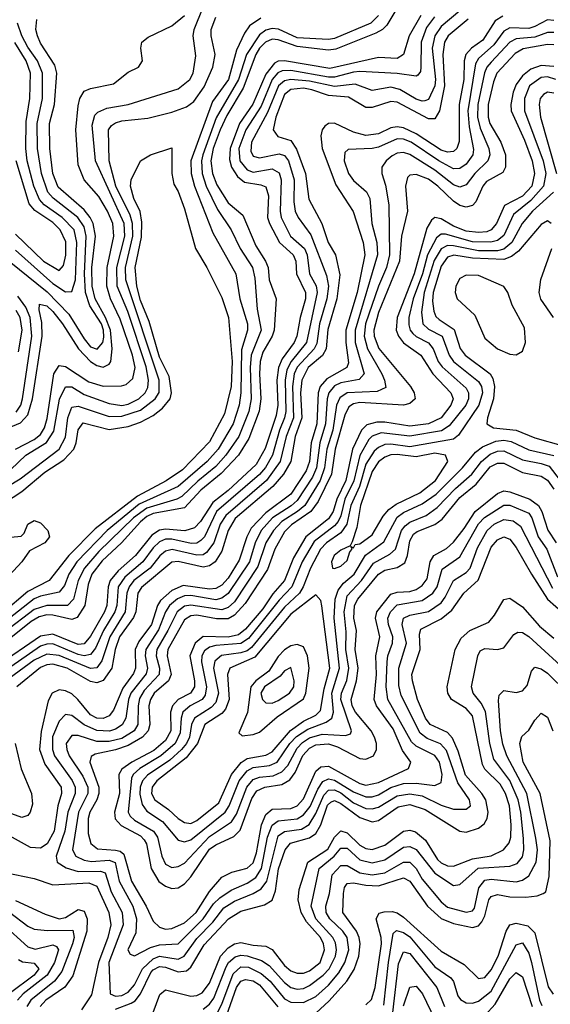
# Model space of a CAD drawing. Header units: inches. Extents: x 501365 to 657855, y 482276 to 547543.
# Tile 664 of 957: x 593704 to 595399, y 522336 to 525481. Entities that reach past the tile are written whole.
import ezdxf

# ---------------------------------------------------------------- set-up
doc = ezdxf.new("R2010")
doc.units = ezdxf.units.IN
doc.header["$MEASUREMENT"] = 0
doc.layers.add('A5592', color=7, linetype='Continuous')

msp = doc.modelspace()

# ---------------------------------------------------------------- linework, layer by layer
at = {"layer": 'A5592', "color": 5}
for points, elevation in [([(594930, 525553.6), (594876.4, 525463.6), (594863.2, 525450), (594841.8, 525438.2), (594713.3, 525386.7), (594690, 525383.8), (594590, 525395.8), (594530, 525416.9), (594510, 525418.6), (594488.9, 525410), (594470, 525390.6), (594458.3, 525370), (594417.8, 525262.2), (594365.2, 525174.8), (594344.1, 525130), (594322.1, 525070), (594314.7, 525030), (594319.2, 524990), (594334, 524954), (594370, 524896.3), (594416.9, 524856.9), (594458.6, 524758.6), (594489.5, 524709.5), (594497.9, 524690), (594501, 524650), (594522.8, 524590), (594516.5, 524490), (594510.2, 524470), (594480.9, 524419.1), (594472.5, 524390), (594469.4, 524350), (594473.8, 524270), (594468.6, 524231.4), (594436.3, 524143.7), (594403.2, 524090), (594347.8, 524032.2), (594281.9, 523978.1), (594230, 523922.1), (594130, 523904.1), (594110, 523894.6), (594090, 523877.1), (594029.4, 523810.6), (593967.5, 523752.5), (593934.1, 523710), (593922.4, 523677.6), (593911.4, 523610), (593887.7, 523572.3), (593870, 523565.1), (593810, 523579.2), (593790, 523580), (593766.2, 523573.8), (593740.6, 523559.4), (593670, 523503.1)], 2280), ([(594985.2, 525494.8), (594947.7, 525430), (594929.8, 525370.2), (594910, 525357.6), (594850, 525360), (594694.5, 525325.5), (594550, 525350.1), (594530, 525348.8), (594517.5, 525342.5), (594490, 525307.7), (594448.9, 525211.1), (594405.9, 525150), (594376.2, 525070), (594374.3, 525034.3), (594380.5, 525010), (594400, 524980), (594422.2, 524962.2), (594474.2, 524954.2), (594490, 524947.4), (594498.6, 524918.6), (594495.4, 524850), (594501.7, 524830), (594533.9, 524770), (594577.7, 524730), (594585.8, 524710), (594587.7, 524670), (594616.4, 524610), (594616.8, 524590), (594599.4, 524530), (594589.3, 524470), (594580.6, 524450), (594542.3, 524397.7), (594530.3, 524370), (594525.7, 524330), (594528, 524250), (594523.2, 524216.8), (594488.5, 524111.5), (594459, 524061), (594370, 523977.7), (594321, 523939), (594281.3, 523878.6), (594261.8, 523858.2), (594230.9, 523849.1), (594170, 523853.9), (594150, 523850.6), (594125.6, 523834.4), (594074.2, 523770), (594018.6, 523721.4), (593993, 523690), (593985.9, 523670), (593981.8, 523610), (593974.2, 523590), (593930, 523511.8), (593910, 523487.8), (593890, 523485.7), (593810, 523518.4), (593770, 523512.8), (593630, 523417)], 2320), ([(594850, 525495), (594825.5, 525470), (594710, 525421.5), (594690, 525417.9), (594590, 525423.7), (594530.8, 525450.8), (594510, 525453.5), (594490, 525447.7), (594470, 525433.3), (594428, 525370), (594402.7, 525290), (594331.9, 525168.1), (594289.1, 525050), (594284.3, 525030), (594286.4, 524990), (594299, 524950), (594335.4, 524875.4), (594379, 524810), (594408.6, 524750), (594447.5, 524690), (594455.3, 524655.3), (594462.8, 524557.2), (594475.2, 524490), (594442.8, 524410), (594439.9, 524370), (594443.4, 524270), (594435.8, 524230), (594403.6, 524150), (594362.4, 524090), (594330, 524054.2), (594272.5, 524007.5), (594221.6, 523958.4), (594206.1, 523950), (594110, 523921.5), (594067.1, 523890), (593957, 523783), (593910.4, 523730), (593890.4, 523690), (593875.3, 523630), (593856.2, 523610), (593790, 523610.6), (593750, 523597.8), (593655.3, 523524.7)], 2260), ([(595110.3, 525509.7), (595050, 525459.7), (595030, 525430), (595021.9, 525390), (595031.9, 525290), (595029.8, 525270.2), (595010, 525226.7), (594997.8, 525222.2), (594990, 525220.6), (594970, 525227.8), (594918.4, 525258.4), (594890, 525265.6), (594830, 525255.1), (594775.3, 525275.3), (594710, 525268.1), (594630, 525284.8), (594570, 525290.4), (594550, 525286.3), (594530.4, 525269.6), (594495, 525185), (594444.5, 525090), (594441.8, 525061.8), (594450, 525045.4), (594470, 525039.8), (594533.1, 525053.1), (594550, 525047.7), (594562.1, 525030), (594581, 524970), (594579.8, 524899.8), (594584.3, 524870), (594593.3, 524850), (594634.1, 524794.1), (594683.8, 524663.8), (594690.7, 524630), (594685.4, 524590), (594661.9, 524510), (594653.1, 524446.9), (594644.7, 524430), (594590, 524371.1), (594580.7, 524350), (594575.5, 524310), (594578.2, 524210), (594555.3, 524150), (594536.2, 524070), (594492.3, 524010), (594362, 523898), (594344.7, 523870), (594323.9, 523810), (594300.9, 523779.1), (594290, 523772.2), (594270, 523770.7), (594191.1, 523788.9), (594170, 523784.1), (594151.6, 523768.4), (594121, 523730), (594068.6, 523690), (594053, 523670), (594045.7, 523650), (594041, 523590), (593991.9, 523510), (593966.3, 523433.7), (593950, 523410.9), (593930, 523408.5), (593830, 523450.6), (593790, 523454.7), (593750, 523435.9), (593670, 523377)], 2360), ([(593675.4, 524044.6), (593723.3, 524090), (593789.5, 524130.5), (593813, 524167), (593830.8, 524269.2), (593850, 524308.6), (593870, 524308.8), (593910, 524284.5), (593990, 524255.3), (594029.5, 524249.5), (594050, 524253.6), (594084.2, 524270), (594104.3, 524290), (594113.2, 524306.8), (594115.7, 524330), (594107.7, 524372.3), (594049.2, 524549.2), (594015.4, 524630), (594014.3, 524690), (594039.1, 524790), (594037.6, 524830), (593945.8, 525030), (593935.6, 525144.4), (593943.7, 525176.3), (593953.7, 525186.3), (593981.6, 525198.4), (594050, 525210.1), (594210, 525260.8), (594246.9, 525290), (594257.8, 525310), (594266.1, 525366.1), (594258.1, 525430), (594261, 525450), (594290, 525520.9)], 2260), ([(593690.2, 524110), (593750, 524140.9), (593770, 524156.7), (593782.7, 524177.3), (593792, 524208), (593813.1, 524350), (593830, 524376.9), (593850, 524373.4), (593924.1, 524324.1), (593970, 524310.7), (594028.6, 524311.4), (594044.2, 524315.8), (594064.9, 524335.1), (594072.6, 524370), (594064.4, 524410), (594024.9, 524524.9), (593993.6, 524590), (593982.1, 524630), (593982.8, 524690), (594004.1, 524790), (594000.9, 524830), (593984, 524870), (593956.7, 524916.7), (593909.4, 524970), (593890, 525017.7), (593882.8, 525130), (593890, 525206.5), (593895.7, 525230), (593910, 525252.8), (593930, 525261.9), (594003.4, 525276.6), (594050, 525313.3), (594083.8, 525330), (594096.2, 525350), (594090.6, 525390), (594093.8, 525410), (594114.4, 525425.6), (594190, 525461.3), (594230, 525495.1)], 2280), ([(593517.8, 523902.2), (593705.3, 524014.7), (593829.6, 524110), (593850, 524148.1), (593857.6, 524210), (593870, 524243.7), (593890, 524247), (593990, 524214.2), (594030, 524214.5), (594090, 524233.9), (594137, 524270), (594149.1, 524290.9), (594149.2, 524330), (594042.4, 524650), (594041.9, 524690), (594065.1, 524790), (594063.9, 524830), (594056.9, 524856.9), (594011.3, 524950), (593989.1, 525030), (593987.4, 525130), (593996.7, 525143.3), (594010, 525151.7), (594030, 525157.8), (594113, 525167), (594190, 525185.4), (594236.7, 525203.3), (594259.7, 525220.3), (594293.2, 525266.8), (594320.3, 525330), (594328, 525370), (594315.2, 525430), (594315.4, 525450), (594330, 525489.1)], 2240), ([(595247.2, 525492.8), (595222.9, 525477.1), (595183.7, 525416.3), (595146.9, 525390), (595129, 525370), (595124.1, 525350), (595123.1, 525290), (595107.4, 525210), (595107.9, 525092.1), (595100.1, 525070), (595090, 525060.3), (595070, 525058.1), (595050, 525064.6), (594970, 525116.6), (594930, 525135.7), (594910, 525138.7), (594890, 525135.4), (594850, 525116.4), (594810, 525111.4), (594770, 525121.9), (594710, 525150.5), (594690, 525149.9), (594679, 525141), (594670.4, 525129.6), (594665.9, 525110), (594670.3, 525070), (594713.7, 524953.7), (594769.1, 524869.1), (594801.1, 524770), (594806.6, 524730), (594782.2, 524610), (594746.1, 524490), (594745.4, 524450), (594754.3, 524385.7), (594749.4, 524370), (594685.3, 524334.7), (594663.2, 524310), (594657.4, 524290), (594653.1, 524190), (594634.6, 524130), (594629.1, 524070), (594619.3, 524040.7), (594570, 523966.3), (594490, 523906.3), (594443.2, 523856.8), (594429.1, 523830), (594405.3, 523754.7), (594370, 523697.6), (594350, 523675.7), (594330, 523664.4), (594310, 523662.2), (594226.1, 523673.9), (594190, 523658), (594153.8, 523626.2), (594143.8, 523610), (594124.8, 523550), (594084.4, 523495.6), (594072.9, 523470), (594074, 523410), (594066.8, 523393.2), (594033.4, 523346.6), (594003.8, 523276.3), (593990, 523257.8), (593970, 523249), (593950, 523250.8), (593930, 523261.3), (593889.1, 523310), (593870, 523328.3), (593850, 523338), (593830, 523341), (593807.1, 523330), (593794.4, 523305.6), (593772.3, 523207.7), (593767.1, 523150), (593783.7, 523103.7), (593836, 523030), (593836.9, 523010), (593825.6, 522970), (593814.1, 522890), (593791.4, 522848.6), (593770, 522835.4), (593737.8, 522837.8), (593610, 522907.2)], 2420), ([(595029.5, 525490.5), (595003.7, 525456.3), (594986.8, 525410), (594985.4, 525330), (594983.9, 525316.1), (594975.9, 525304.1), (594970, 525300.7), (594910, 525309.5), (594790, 525315.3), (594770, 525314), (594710, 525297.2), (594690, 525297.5), (594570, 525319.3), (594542.1, 525317.9), (594528, 525312), (594510, 525290.5), (594474.8, 525205.2), (594426.1, 525130), (594403.7, 525070), (594407.5, 525030), (594430, 525002.1), (594450, 524994.5), (594510, 525004.8), (594532.5, 524992.5), (594539.4, 524970), (594535.9, 524870), (594538.9, 524850), (594568.7, 524790), (594613.2, 524750), (594621.7, 524730), (594629.2, 524670), (594651.2, 524631.2), (594654.5, 524610), (594619.8, 524450), (594570.9, 524390), (594557.1, 524362.9), (594551.4, 524330), (594554, 524230), (594549.9, 524210.1), (594533.3, 524170), (594511.6, 524090), (594489, 524051), (594470, 524029), (594332.7, 523910), (594293.7, 523830), (594282.2, 523817.8), (594270, 523809.5), (594251.7, 523808.3), (594190, 523822.2), (594170, 523821.8), (594150, 523813.9), (594130, 523794.6), (594096.9, 523750), (594039.1, 523700.9), (594018.5, 523670), (594013.6, 523610), (594007.9, 523590), (593971.3, 523530), (593945.6, 523474.4), (593930, 523454.1), (593910, 523449.3), (593890, 523453.5), (593810, 523487.4), (593790, 523487.2), (593770, 523480.8), (593639.5, 523390)], 2340), ([(594473.9, 525486.1), (594437.9, 525462.1), (594421.5, 525438.5), (594396.2, 525383.8), (594370.7, 525290), (594319.8, 525220.2), (594250.4, 525030), (594251.6, 524990), (594262, 524950), (594320.8, 524800.8), (594394.2, 524670), (594406.6, 524590), (594431.9, 524510), (594431.7, 524490), (594412.7, 524427.3), (594410.4, 524290), (594405.3, 524250), (594386.2, 524190), (594337.7, 524110), (594302.3, 524070), (594210, 523990), (594085.8, 523934.2), (593983.4, 523850), (593886.7, 523750), (593861.1, 523710), (593846.4, 523673.6), (593830, 523652.6), (593770, 523639.9), (593750, 523631.4), (593650, 523552.9)], 2240), ([(593650, 524170), (593706.7, 524193.3), (593730, 524218.8), (593744.7, 524270), (593775.2, 524470), (593774.3, 524514.3), (593765.4, 524554.6), (593767.2, 524572.8), (593790, 524567.5), (593810, 524549.7), (593840.9, 524510), (593892, 524430), (593930, 524389.2), (593950, 524376.6), (593970, 524371.4), (593990, 524381.5), (593995.3, 524390), (593999.5, 524430), (593993.5, 524490), (593977.5, 524530), (593945.3, 524590), (593935.2, 524630), (593933.8, 524690), (593945.4, 524790), (593938.3, 524830), (593929.1, 524850), (593910, 524874), (593826.9, 524946.9), (593809.2, 524990), (593800.4, 525070), (593798.6, 525150), (593815.1, 525210), (593821.9, 525310), (593816.3, 525336.4), (593770, 525406), (593760.3, 525430), (593755, 525450), (593758.4, 525481.6)], 2320), ([(593670, 524709.8), (593791.9, 524611.9), (593860.9, 524540.9), (593910, 524461.6), (593930, 524436.9), (593951.4, 524428.6), (593969, 524450), (593972.6, 524467.4), (593971.7, 524490), (593964.7, 524510), (593927.7, 524567.7), (593913.9, 524610), (593910.3, 524670), (593916.2, 524790), (593910, 524819.7), (593889.6, 524849.6), (593810.8, 524910.8), (593793.6, 524930), (593773.5, 524990), (593760.6, 525070), (593759.8, 525150), (593776.5, 525230), (593776.7, 525310), (593761, 525350), (593730, 525393.4), (593710.5, 525430), (593696.4, 525470)], 2340), ([(595137, 525483), (595072.5, 525430), (595060.7, 525410), (595056.1, 525370), (595060.8, 525270), (595044.7, 525190), (595030, 525164.2), (595010, 525164.2), (594910, 525217.8), (594890, 525219.5), (594830, 525200.6), (594810, 525201), (594753.7, 525233.6), (594690, 525238.9), (594637.5, 525257.5), (594610, 525262.3), (594570, 525258.2), (594550, 525242.7), (594522.1, 525170), (594513.9, 525130), (594528.2, 525108.2), (594570, 525094.9), (594587.6, 525067.6), (594616.6, 524990), (594627.6, 524907.6), (594668.6, 524830), (594689, 524770), (594713.1, 524730), (594726.9, 524666.9), (594717.3, 524590), (594688.5, 524491.5), (594682.6, 524430), (594671.6, 524408.4), (594625.3, 524370), (594604.8, 524330), (594601.3, 524290), (594604.7, 524210), (594583.9, 524150), (594569.7, 524069.7), (594546.5, 524030), (594512.7, 523990), (594392.2, 523887.8), (594370, 523850), (594350, 523783.8), (594328.2, 523750), (594310, 523736.8), (594290, 523732.3), (594210, 523751.1), (594190, 523749), (594092.5, 523667.5), (594081.6, 523650), (594074.3, 523590), (594067.8, 523572.2), (594022.9, 523510), (594008.6, 523470), (593997.7, 523410), (593970, 523370.5), (593950, 523363.6), (593930, 523367.6), (593854.9, 523410), (593810, 523423.3), (593790, 523421), (593770, 523412.5), (593694.9, 523350)], 2380), ([(595410, 525479), (595390, 525480.8), (595350, 525459.1), (595330, 525453.2), (595270, 525455.1), (595250, 525444.5), (595218.6, 525401.4), (595170, 525357.7), (595160.1, 525339.9), (595135.6, 525190), (595139.6, 525139.6), (595153.6, 525066.4), (595151.6, 525050), (595130, 525019.6), (595110, 525006.3), (595090, 525005.3), (595042.7, 525030), (594954.9, 525090), (594930, 525100), (594910, 525100.8), (594850, 525074.5), (594830, 525070.2), (594752.9, 525067.1), (594742.9, 525057.1), (594740.9, 525030), (594754.4, 524990), (594770, 524967.4), (594811.2, 524931.2), (594822.1, 524910), (594828.3, 524830), (594844.8, 524770), (594846.8, 524730), (594775.1, 524490), (594775.8, 524450), (594804.2, 524350), (594788.3, 524331.6), (594730, 524321), (594710, 524311.8), (594691.1, 524290), (594685.8, 524270), (594680.6, 524190), (594662.1, 524130), (594651.5, 524050), (594639.5, 524020.5), (594590, 523945.6), (594571.4, 523928.6), (594511.6, 523890), (594475.7, 523850), (594455.6, 523810), (594437.5, 523750), (594370, 523648.3), (594350, 523633.3), (594330, 523628.2), (594250, 523642.2), (594230, 523641.2), (594207.9, 523632), (594182.1, 523610), (594169.4, 523590), (594147.1, 523532.9), (594107.1, 523470), (594104.8, 523450), (594112.3, 523410), (594107.6, 523392.4), (594059, 523330), (594051.1, 523310), (594042.7, 523250), (594031.4, 523228.6), (594010, 523214.8), (593991, 523209), (593950, 523210.5), (593909.6, 523229.6), (593870, 523258.8), (593850, 523262.2), (593830, 523240.9), (593808.9, 523191.1), (593808.6, 523150), (593815.2, 523130), (593871.5, 523051.5), (593881.3, 523030), (593881.1, 523010), (593857.4, 522950), (593848.3, 522890), (593820.4, 522810), (593823.8, 522790), (593852.4, 522772.4), (593890, 522760.3), (593961.6, 522761.6), (593976.4, 522756.4), (593996, 522696), (594031.5, 522630), (594034.3, 522590), (593988.8, 522470), (593992.4, 522370), (594010, 522362.4), (594030, 522364.7), (594050, 522375.4), (594070, 522398.3), (594096, 522450), (594130, 522481.8), (594150, 522490), (594210, 522480.5), (594229.3, 522490.7), (594270, 522546.3), (594320.9, 522599.1), (594355.4, 522644.6), (594390, 522666.2), (594449.4, 522690), (594474.8, 522705.2), (594493.5, 522730), (594530, 522874.5), (594550, 522887.9), (594603.9, 522896.1), (594628.9, 522911.1), (594650, 522945.8), (594675.8, 523004.1), (594690, 523020.3), (594710, 523021.4), (594730, 523011.9), (594770, 522980.4), (594810, 522962), (594830, 522960.6), (594850, 522966.3), (594910, 523002.4), (594950, 523008.4), (594990, 523001.9), (595050, 522972.4), (595090, 522960.1), (595130, 522960.1), (595144.2, 522970), (595141.3, 522990), (595104, 523044), (595067.6, 523147.6), (595048.1, 523168.1), (595005.1, 523185.1), (594982.7, 523202.7), (594922.9, 523322.9), (594915, 523355), (594914.8, 523410), (594939.6, 523490), (594925.4, 523550), (594930, 523570.1), (594950, 523579.4), (595010, 523590.9), (595050, 523618.9), (595063.6, 523636.4), (595089.5, 523690.5), (595130, 523715.2), (595143.4, 523730), (595166.1, 523793.9), (595197.6, 523850), (595219.4, 523870), (595250, 523884.8), (595280.2, 523880.2), (595303.5, 523863.5), (595405.9, 523665.9)], 2440), ([(595410, 525440.6), (595390, 525440.6), (595350, 525425.2), (595290, 525420.4), (595270, 525409.1), (595210, 525345.7), (595196.6, 525330), (595188.5, 525311.5), (595167.7, 525210), (595166.8, 525170), (595174.7, 525134.7), (595202.5, 525070), (595205.5, 525050), (595199.5, 525030), (595158, 524990), (595130, 524953.5), (595110, 524945.9), (595090, 524953.8), (595030, 525001), (594950, 525051.1), (594930, 525057.1), (594910, 525054.7), (594893.9, 525046.1), (594874.3, 525030), (594860.6, 525010), (594860.8, 524990), (594872.6, 524952.6), (594883.5, 524890), (594885.4, 524730), (594875.8, 524690), (594849.7, 524630.3), (594808.3, 524510), (594804, 524470), (594814.4, 524430), (594860.2, 524350), (594869.7, 524330), (594873.6, 524306.4), (594846.1, 524293.9), (594750.2, 524289.8), (594726.3, 524273.7), (594716, 524250), (594703.7, 524170), (594684.9, 524110), (594677.9, 524050), (594663.8, 524010), (594614.7, 523930), (594591.8, 523910), (594541.7, 523878.3), (594514.5, 523850), (594490, 523809.9), (594464.6, 523735.3), (594390, 523622), (594370, 523603.7), (594350, 523596.2), (594250, 523611.8), (594230, 523607.9), (594206.3, 523590), (594177.5, 523530), (594141.9, 523470), (594139.3, 523450), (594150, 523410), (594148.8, 523390), (594101.4, 523338.6), (594087, 523313), (594081.8, 523290), (594081, 523230), (594069.5, 523210), (594030, 523185.2), (593990, 523175.6), (593950, 523176.1), (593890, 523194.7), (593870, 523195.1), (593852.7, 523170), (593853.9, 523150), (593862.2, 523130), (593905.4, 523065.4), (593921.4, 523030), (593921.4, 523010), (593892, 522950), (593872.1, 522830), (593883.5, 522810), (593910, 522796.7), (593932.8, 522792.8), (593990, 522797.2), (594008.9, 522788.9), (594021.7, 522730), (594065.2, 522650), (594076.4, 522610), (594075, 522565), (594049.7, 522510), (594056.4, 522496.4), (594070, 522491), (594122.1, 522517.9), (594150, 522526.9), (594210, 522529.5), (594290.2, 522610), (594323, 522657), (594343.2, 522676.8), (594379.2, 522700.8), (594430, 522723.8), (594458.2, 522741.8), (594476.2, 522770), (594495.6, 522870), (594510, 522908.8), (594530, 522922.1), (594590, 522928.7), (594610, 522941.2), (594631.3, 522968.7), (594655.9, 523024.1), (594671.7, 523048.3), (594690, 523056.3), (594710, 523052.5), (594770, 523015.5), (594810, 522999.1), (594830, 522999.3), (594850, 523006), (594890, 523029.1), (594930, 523042.1), (594970, 523043.3), (595030, 523035.4), (595050, 523045.3), (595053.9, 523070), (595044.7, 523110), (595030, 523130.7), (594970, 523161), (594955.1, 523175.1), (594880.1, 523310), (594874.7, 523350), (594877.5, 523430), (594880.1, 523450), (594894.7, 523490), (594895.4, 523510), (594881.8, 523550), (594880.4, 523570), (594888.4, 523590), (594910, 523612.2), (594990, 523625.8), (595024.1, 523650), (595037.1, 523670), (595053.9, 523726.1), (595110, 523765.5), (595170, 523871.4), (595188.6, 523891.4), (595250, 523931.2), (595270, 523931.1), (595330, 523904.9), (595340.2, 523890), (595360.1, 523830), (595387.7, 523790), (595422.1, 523702.1)], 2460), ([(593690, 524745), (593810, 524638.3), (593850, 524612.4), (593870, 524613), (593881.5, 524650), (593886.3, 524770), (593877.6, 524810), (593838.9, 524850), (593781.8, 524890), (593766.5, 524906.5), (593749.2, 524949.2), (593728.1, 525030), (593723.5, 525070), (593723.9, 525156.1), (593735.7, 525230), (593738.3, 525310), (593724.1, 525350), (593688.1, 525408.1)], 2360), ([(595410, 525401.5), (595390, 525401.8), (595312.3, 525387.7), (595286.6, 525373.4), (595227.9, 525310), (595217.1, 525282.9), (595200.7, 525210), (595200.4, 525170), (595205.7, 525150), (595241.4, 525090), (595255.5, 525050), (595255.8, 525010), (595246.9, 524993.1), (595195.1, 524964.9), (595183.1, 524950), (595160.7, 524899.3), (595150, 524887.6), (595130, 524882.6), (595110, 524888), (595090, 524901.6), (595039.7, 524950), (595010, 524971.5), (594970, 524986.7), (594950, 524984.9), (594943, 524976.9), (594936.3, 524950), (594942.9, 524870), (594923.6, 524790), (594916.8, 524710), (594850, 524545.7), (594835.3, 524490), (594836.3, 524470), (594851.1, 524431.1), (594952.1, 524310), (594964.3, 524290), (594967.2, 524270), (594950, 524255.8), (594930, 524250), (594790, 524259), (594770, 524254.7), (594755.7, 524244.3), (594742.3, 524217.7), (594711.4, 524110), (594699.4, 524030), (594657.4, 523942.6), (594634.1, 523910), (594572.4, 523867.6), (594550, 523845.4), (594518.6, 523790), (594495, 523725), (594423.7, 523616.3), (594390, 523578.9), (594370, 523567.7), (594332.7, 523567.3), (594270, 523579.8), (594250, 523577.7), (594230, 523564.2), (594177.5, 523470), (594175, 523450), (594188.1, 523390), (594178.7, 523370), (594133.6, 523330), (594121.5, 523310), (594116.4, 523290), (594119.8, 523230), (594113.9, 523210), (594095.8, 523190), (594050, 523163.1), (594010, 523148.9), (593944.9, 523135.1), (593932.3, 523127.7), (593927.8, 523110), (593956.9, 523030), (593956.7, 523010), (593950.2, 522990), (593928.2, 522950), (593922.6, 522930), (593922, 522882), (593930.5, 522850), (593952.7, 522832.7), (594010, 522828.8), (594025.1, 522825.1), (594036.4, 522816.4), (594060.9, 522730), (594108.3, 522650), (594130, 522602.5), (594150, 522582.7), (594170, 522577), (594190, 522578.4), (594230, 522596.6), (594267.2, 522630), (594310, 522696.9), (594350, 522742.7), (594382, 522758), (594430, 522771.6), (594450, 522788.1), (594460.1, 522820.1), (594476.6, 522910), (594490, 522942.8), (594510, 522960), (594570, 522961.8), (594590, 522970.6), (594610, 522992.8), (594650, 523080.7), (594665.4, 523094.7), (594690, 523097.6), (594790, 523041.3), (594810, 523036.6), (594850, 523045.4), (594945.9, 523090), (594953.9, 523110), (594926.7, 523146.7), (594896.5, 523216.5), (594844.2, 523290), (594836.6, 523310), (594843.9, 523390), (594841.9, 523450), (594854.6, 523510), (594840, 523570), (594845.2, 523590), (594890, 523646.6), (594910, 523652.6), (594950, 523655.3), (594970, 523661.1), (594990, 523673.6), (595005.1, 523694.9), (595014.8, 523750), (595026.8, 523770), (595067.6, 523792.4), (595090, 523813), (595124.3, 523855.7), (595158.8, 523910), (595230, 523968.3), (595250, 523976.5), (595270, 523973.3), (595333.4, 523950), (595360.8, 523930), (595372.1, 523910), (595390.8, 523850.8), (595417.4, 523810)], 2480), ([(595410, 525332.1), (595370, 525335.4), (595336.9, 525323.1), (595310, 525301.9), (595290, 525274.2), (595280.5, 525250), (595273.2, 525210), (595274.2, 525190), (595316.5, 525096.5), (595340.7, 525030), (595348.5, 524990), (595340, 524950), (595310, 524917.8), (595252.6, 524887.4), (595226.8, 524830), (595210.4, 524809.6), (595195.8, 524804.2), (595170, 524801.1), (595130, 524805.4), (595090, 524821.4), (595050, 524845.2), (595030, 524849.4), (595019.1, 524840.9), (595004.4, 524815.6), (594963.7, 524670), (594910.2, 524530), (594906.6, 524490), (594914.5, 524470), (594930, 524449.5), (594985.7, 524410), (595023.2, 524350), (595081.2, 524290), (595088.7, 524270), (595081.5, 524250), (595050, 524209.5), (595010, 524190.5), (594950, 524182.7), (594870, 524195.5), (594844.6, 524195.4), (594813.2, 524186.8), (594795.7, 524170), (594767.2, 524110), (594745.8, 524010), (594717, 523950), (594705.1, 523910), (594690, 523887.2), (594617.8, 523830), (594578, 523762), (594549.7, 523690), (594512.7, 523647.3), (594480.2, 523599.8), (594425.5, 523534.5), (594403.3, 523516.7), (594370, 523509), (594290, 523511.4), (594264.5, 523490), (594247.3, 523450), (594262.1, 523370), (594262, 523350), (594249.3, 523330.7), (594210.4, 523309.6), (594191.9, 523290), (594185.8, 523270), (594186.6, 523210), (594170, 523179.5), (594132.5, 523147.5), (594061.5, 523110), (594030, 523087.6), (594020.8, 523070), (594022.9, 523010), (594006.7, 522950), (594009.1, 522929.1), (594027.8, 522907.8), (594090, 522874.4), (594101.9, 522861.9), (594108.9, 522848.9), (594123.4, 522770), (594148.7, 522728.7), (594170, 522713.3), (594190, 522706.7), (594210, 522708.9), (594230, 522721.1), (594250, 522743.9), (594310, 522831.5), (594330, 522845.6), (594387.4, 522872.6), (594407.8, 522892.2), (594445.9, 522994.1), (594461.8, 523018.2), (594486.4, 523030), (594541.5, 523038.5), (594566.4, 523053.6), (594583.5, 523076.5), (594608.8, 523131.2), (594630, 523154.9), (594650, 523165.4), (594690, 523168.4), (594718.9, 523158.9), (594790, 523121.3), (594810, 523119.7), (594834, 523130), (594844.2, 523150), (594843.7, 523170), (594837.2, 523190), (594826.5, 523210), (594776.7, 523270), (594766.3, 523290), (594762.5, 523310), (594779.7, 523370), (594784.7, 523410), (594775.9, 523470), (594779.4, 523530), (594771.1, 523570), (594772.9, 523610), (594783.7, 523630), (594850, 523710.3), (594870, 523723.4), (594910, 523731.4), (594933.7, 523746.2), (594942.9, 523770), (594950, 523816.4), (594962.1, 523837.9), (594973.2, 523846.8), (595030, 523869.2), (595053.7, 523886.3), (595110, 523955.2), (595162.5, 523997.5), (595207.3, 524052.7), (595230, 524065), (595250, 524064.4), (595310, 524035.1), (595370, 524023.7), (595390, 524010.1), (595410, 523981.9)], 2520), ([(595416.6, 525290), (595390, 525298.9), (595370, 525296.3), (595332.9, 525270), (595316.9, 525230), (595316.8, 525190), (595376.7, 525030), (595384.2, 524990), (595377.5, 524950), (595336.4, 524903.6), (595281.2, 524858.8), (595250, 524791.5), (595230, 524775.9), (595209.2, 524770.8), (595150, 524772), (595064, 524796), (595050, 524796.1), (595035.2, 524784.8), (595006.5, 524730), (594990.3, 524669.7), (594961.2, 524590), (594947.4, 524530), (594946.9, 524506.9), (594951.3, 524490), (594959.5, 524479.5), (594970, 524469.1), (595010, 524449.7), (595025.2, 524430), (595040.6, 524390), (595053, 524373), (595130, 524304), (595137.9, 524290), (595138, 524270), (595129.1, 524250), (595076, 524184), (595051.4, 524168.6), (594950, 524150.6), (594858.2, 524161.8), (594830, 524151.6), (594819.3, 524140.7), (594790.3, 524089.7), (594771.3, 524008.7), (594742.8, 523950), (594730, 523896.6), (594721.1, 523878.9), (594710, 523865.1), (594645, 523815), (594606.5, 523750), (594573.6, 523670), (594532.7, 523627.3), (594434.7, 523505.3), (594410, 523489.4), (594330, 523482.1), (594310, 523477.3), (594294.4, 523465.6), (594286, 523450), (594284.2, 523430), (594301, 523350), (594296.3, 523323.7), (594286.2, 523310), (594247.9, 523290), (594225.2, 523270), (594219.4, 523250), (594216.7, 523203.3), (594200.1, 523170), (594155, 523130), (594087.1, 523090), (594065.9, 523070), (594060.9, 523059.1), (594049.8, 522950), (594057, 522937), (594070, 522924.3), (594131.6, 522890), (594144, 522870), (594157.5, 522810), (594170, 522784.6), (594190, 522773.3), (594210, 522776.9), (594230, 522787.8), (594310, 522872.4), (594380.9, 522919.1), (594396.2, 522943.8), (594429.8, 523030), (594450, 523054.5), (594470, 523061.6), (594513.5, 523066.5), (594541.2, 523078.8), (594560.7, 523099.3), (594590, 523154.3), (594607.2, 523172.8), (594630, 523187.8), (594670, 523199.5), (594745, 523195), (594760.1, 523199.9), (594763.9, 523210), (594730.1, 523310), (594732.3, 523330), (594748.9, 523371.1), (594755.2, 523410), (594745.9, 523470), (594746.3, 523526.3), (594740, 523590), (594750, 523640.8), (594796, 523690), (594834.3, 523745.7), (594885.9, 523774.1), (594903.9, 523790), (594924, 523850), (594934.9, 523865.1), (594950, 523876.4), (595002.1, 523897.9), (595037.1, 523922.9), (595095.6, 523984.4), (595147.9, 524030), (595179, 524070), (595206.9, 524093.1), (595230, 524103.3), (595250, 524104.3), (595310, 524075), (595370, 524064.3), (595395.2, 524055.2), (595430, 524009.8)], 2540), ([(595410, 525246.6), (595390, 525250.2), (595377.4, 525242.6), (595367.1, 525230), (595362.9, 525210), (595367.9, 525170), (595418.7, 524990)], 2560), ([(593630, 523922.5), (593710, 523973.9), (593784.4, 524035.6), (593844.8, 524075.2), (593876.3, 524110), (593884.2, 524130), (593890, 524171), (593906, 524194), (593990, 524172.2), (594050, 524181.5), (594090, 524195.5), (594130, 524216.9), (594159.6, 524240.4), (594184.7, 524270), (594189.2, 524290), (594181.3, 524341.3), (594150, 524403.4), (594117.6, 524517.6), (594090, 524584.3), (594078.3, 524630), (594072.4, 524690), (594093.1, 524786.9), (594094.4, 524834.4), (594088.6, 524868.6), (594068.3, 524910), (594057.9, 524950), (594060.3, 524970), (594090, 525030.6), (594121.2, 525050), (594190, 525072.4), (594189.3, 524990), (594196.3, 524956.3), (594210, 524932.2), (594230, 524877), (594265.2, 524750), (594302, 524690), (594350, 524594.3), (594370.8, 524530), (594382.9, 524390), (594379.5, 524310), (594358.1, 524221.9), (594310, 524133.2), (594223.9, 524043.9), (594171.8, 524008.2), (594080.1, 523959.9), (593944.6, 523855.4), (593861, 523770), (593798.1, 523690), (593730, 523655.1), (593650, 523586.4)], 2220), ([(593690, 524796.3), (593779.9, 524710), (593830, 524679.8), (593843.9, 524696.1), (593850.7, 524729.3), (593851.4, 524771.4), (593833, 524810), (593810, 524833.5), (593751.6, 524871.6), (593733.5, 524893.5), (593692.3, 525030)], 2380), ([(595409.1, 524930), (595341.9, 524870), (595308.7, 524830), (595276.4, 524770), (595250, 524748.6), (595230, 524742.9), (595170, 524742.7), (595090, 524759.3), (595070, 524759.6), (595050.6, 524749.4), (595027.4, 524712.6), (594995.8, 524610), (594987.5, 524547.5), (594991.5, 524510), (595010, 524492.8), (595053.6, 524470), (595075.7, 524410), (595089.8, 524390), (595170, 524325.8), (595179.5, 524310), (595182, 524290), (595171.1, 524250), (595105.5, 524154.5), (595090, 524142), (594950, 524117.4), (594890, 524125.9), (594870, 524124.2), (594850, 524115.4), (594836.5, 524103.5), (594810, 524061.3), (594789.8, 523990), (594762, 523930), (594749.1, 523870), (594730, 523842.2), (594684, 523810), (594664.7, 523790), (594632.5, 523730), (594609.7, 523670), (594597.6, 523650), (594550, 523604.4), (594444.2, 523475.8), (594430, 523465.2), (594410, 523459.2), (594348.9, 523451), (594327.2, 523432.8), (594323, 523410), (594338.8, 523330), (594330, 523300.1), (594315.4, 523284.6), (594262.1, 523250), (594252.6, 523230), (594246, 523190), (594236.9, 523170), (594220.6, 523150), (594183.6, 523116.4), (594111.6, 523068.4), (594096.4, 523050), (594088.5, 523030), (594087.8, 523007.8), (594094.7, 522974.7), (594110, 522953.7), (594160, 522920), (594210, 522860.4), (594230, 522855.9), (594250, 522862.3), (594359.8, 522950), (594372.9, 522970), (594405.3, 523050), (594430, 523082.5), (594450, 523093.2), (594501.3, 523098.7), (594526.1, 523110), (594566.5, 523170), (594588, 523192), (594624.6, 523215.4), (594682.9, 523237.1), (594701.2, 523250), (594706.1, 523270), (594701.1, 523330), (594725.2, 523410), (594708.4, 523570), (594711.8, 523630), (594721.2, 523658.8), (594738.7, 523681.3), (594772.2, 523710), (594808.7, 523771.3), (594866.7, 523813.4), (594910, 523892.7), (594930, 523907.7), (594990, 523934.7), (595034, 523966), (595118.5, 524050), (595159.7, 524100.3), (595182.5, 524117.5), (595224.7, 524135.3), (595250, 524138.2), (595273.7, 524133.7), (595330, 524107.7), (595410, 524089.2)], 2560), ([(595401.5, 524830), (595390, 524838.9), (595370, 524826.8), (595297.6, 524742.4), (595274.9, 524725.1), (595250, 524714.9), (595150, 524719.2), (595090.6, 524729.4), (595070, 524723.1), (595050, 524694.2), (595024.8, 524610), (595022.7, 524582.7), (595026.7, 524550), (595033.5, 524533.5), (595043.4, 524523.4), (595091.7, 524491.7), (595111.2, 524431.2), (595127, 524410), (595206.9, 524350), (595215.7, 524335.7), (595220.2, 524310), (595217.4, 524270), (595197.8, 524210), (595196.4, 524190), (595217.5, 524177.5), (595290, 524169.8), (595350, 524145.5), (595439.9, 524119.9)], 2580), ([(595409.4, 524530), (595368.7, 524588.7), (595363.4, 524610), (595368.5, 524651.5), (595403.4, 524750)], 2580), ([(593692.4, 524227.6), (593707.4, 524250), (593713.1, 524270), (593742.3, 524470), (593737.4, 524530), (593723.2, 524563.2), (593697.9, 524597.9)], 2340), ([(593700.1, 524420.1), (593711.3, 524490), (593705.4, 524530), (593692.8, 524552.8)], 2360), ([(593630, 523824.1), (593708.4, 523831.6), (593718.5, 523841.5), (593730, 523870.3), (593750, 523882), (593770, 523874.4), (593793.7, 523850), (593798.4, 523830), (593783.6, 523810), (593735, 523785), (593710.7, 523750), (593616.5, 523650)], 2180), ([(594010, 522321.1), (594060.2, 522339.8), (594072.2, 522347.8), (594089.6, 522370), (594122.3, 522437.7), (594130, 522446.8), (594150, 522456.8), (594170, 522455), (594210, 522439.9), (594236.5, 522443.5), (594250, 522454.7), (594293.3, 522526.7), (594370.8, 522609.2), (594410, 522633.5), (594485.8, 522654.2), (594510, 522669.1), (594521, 522699), (594531, 522769), (594551.6, 522830), (594568.6, 522851.4), (594630, 522868.3), (594650, 522882.4), (594665.3, 522910), (594687.6, 522972.4), (594698.1, 522981.9), (594710, 522987.1), (594730, 522978), (594790, 522932.8), (594830, 522919.5), (594850, 522923.4), (594913.2, 522966.8), (594950, 522975.1), (594999.2, 522959.2), (595110, 522889.7), (595130, 522886.6), (595170, 522899), (595187.2, 522912.8), (595196.8, 522930), (595200.7, 522950), (595193, 522990), (595180.6, 523010), (595128.1, 523068.1), (595105, 523145.1), (595086.9, 523186.9), (595070, 523204.9), (595014.9, 523230), (595000.3, 523250), (594974.8, 523310), (594958.2, 523370), (594957, 523390), (594983.1, 523470), (594980.9, 523519.1), (594984.9, 523535.1), (595050, 523567.7), (595084.3, 523595.7), (595122.8, 523650), (595169, 523691), (595210, 523796.5), (595230, 523819.7), (595250, 523829.2), (595270, 523822.1), (595290, 523795.8), (595338.6, 523710), (595390.5, 523630.5), (595496.8, 523536.8)], 2420), ([(594130, 522310.1), (594151.8, 522368.2), (594170, 522382.7), (594250, 522362.2), (594270, 522364.7), (594286.5, 522373.5), (594310, 522404.1), (594345.3, 522490), (594370, 522516.6), (594390, 522529.8), (594410, 522533.8), (594450, 522525.1), (594490, 522522.5), (594510, 522511.6), (594550, 522460.5), (594570, 522443.4), (594590, 522435.6), (594610, 522436.4), (594630, 522443.9), (594663.8, 522470), (594677.7, 522510), (594674.7, 522530), (594664.8, 522550), (594620.2, 522600.2), (594602.5, 522630), (594593.9, 522670), (594596.7, 522703.3), (594624, 522790), (594687.9, 522832.1), (594710, 522870.1), (594729.6, 522890.4), (594750, 522884.5), (594790, 522845.2), (594810, 522834.1), (594830, 522831.2), (594870, 522844.8), (594930, 522889.3), (594950, 522893), (594967.8, 522887.7), (595000.7, 522860.7), (595039, 522799), (595050, 522788.1), (595070, 522779.2), (595090, 522778), (595150, 522800.8), (595210, 522810.3), (595249.9, 522830), (595267.5, 522852.5), (595272.9, 522870), (595273.7, 522910), (595268.1, 522970), (595255.8, 523010), (595239.3, 523039.3), (595190, 523087), (595181.9, 523101.9), (595150, 523257.8), (595130, 523280.8), (595083.3, 523310), (595072.1, 523330), (595069.9, 523350), (595094.7, 523470), (595113.7, 523506.3), (595142.4, 523530), (595202.7, 523557.3), (595221.1, 523578.9), (595250, 523629.4), (595270, 523634.1), (595310, 523606.5), (595364.5, 523544.5), (595410, 523506.4)], 2380), ([(594290, 522320.8), (594310, 522336.5), (594323.5, 522356.5), (594363.4, 522456.6), (594370.8, 522470), (594391.8, 522488.2), (594410, 522493.2), (594430, 522490.8), (594476.7, 522476.7), (594500.3, 522460.3), (594550, 522405.9), (594570, 522390.6), (594590, 522385.2), (594610, 522387.5), (594630, 522396.6), (594673.5, 522430), (594692, 522450), (594712.2, 522490), (594715.8, 522510), (594712.7, 522532.7), (594704, 522550), (594649.8, 522610), (594635.2, 522650), (594660.4, 522770), (594708, 522810), (594730, 522835.7), (594750, 522835.4), (594790, 522797.7), (594830, 522788.1), (594870, 522798.3), (594930, 522838.5), (594950, 522840.8), (594970.7, 522830.7), (595030, 522755.6), (595090, 522715.7), (595110, 522718.8), (595168.6, 522771.4), (595270, 522778.2), (595293.5, 522786.5), (595310, 522807.1), (595314.6, 522830), (595313.7, 522866.3), (595305.1, 522950), (595296.5, 522990), (595270, 523051.7), (595219, 523119), (595205.8, 523170), (595192, 523272), (595178.4, 523298.4), (595152.5, 523330), (595147.3, 523350), (595167.5, 523450), (595174.9, 523465.1), (595190, 523473.1), (595230, 523469.2), (595250, 523475), (595282.7, 523517.3), (595295.1, 523524.9), (595310, 523524.2), (595330, 523511.2), (595470, 523383.3)], 2360), ([(594335.7, 522310), (594350, 522337.1), (594386.1, 522433.9), (594410, 522456.3), (594434.8, 522454.8), (594475.3, 522435.3), (594504.1, 522410), (594550, 522353.9), (594570, 522343.8), (594610, 522342), (594650, 522361.2), (594690, 522397.4), (594723, 522437), (594743, 522470), (594755.5, 522510), (594750, 522550), (594736, 522570), (594694.6, 522610), (594683.2, 522630), (594681.4, 522650), (594693.5, 522690), (594701.9, 522750), (594730, 522779.5), (594750, 522779.4), (594790, 522756.8), (594830, 522750.2), (594870, 522756.6), (594930, 522790), (594950, 522790.1), (594969.9, 522769.9), (594990, 522736.4), (595050, 522663.3), (595070, 522647.2), (595130, 522631.1), (595150, 522634.6), (595156.4, 522643.6), (595171, 522709), (595190, 522733.3), (595210, 522736.2), (595290, 522727.7), (595310, 522733.5), (595330, 522746.6), (595353.8, 522790), (595357.8, 522830), (595353, 522867), (595323.8, 523010), (595260.3, 523130), (595246.9, 523166.9), (595239.8, 523210), (595233.6, 523306.4), (595235.8, 523324.2), (595250, 523338.7), (595290, 523332.8), (595310, 523338.2), (595324.8, 523355.2), (595339.2, 523400.8), (595350, 523413.4), (595370, 523408.1), (595390, 523394.3), (595455, 523330)], 2340), ([(594650, 522308.5), (594692.8, 522347.2), (594749.2, 522410), (594772.2, 522447.8), (594787, 522490), (594791.5, 522530), (594788.7, 522550), (594780.1, 522570), (594736.6, 522630), (594737.9, 522690), (594741.4, 522710), (594750, 522721.9), (594770, 522724.9), (594810, 522716.8), (594850, 522714.9), (594930, 522740.8), (594950, 522729.7), (595006.3, 522650), (595050, 522611), (595090, 522594.1), (595150, 522582.3), (595170, 522586.9), (595180.6, 522599.4), (595190, 522619.2), (595202.7, 522670), (595210, 522681.3), (595230, 522686.9), (595270, 522680.2), (595321, 522679), (595357.1, 522682.9), (595376.2, 522690), (595384.5, 522695.5), (595395.2, 522744.8), (595398.2, 522858.2), (595366.9, 523010), (595312.6, 523110), (595301.7, 523170), (595307.8, 523192.2), (595330, 523211.9), (595350, 523244.5), (595370, 523266), (595390, 523253.8), (595407.2, 523210)], 2320), ([(593688.9, 523170), (593708.1, 523088.1), (593741.8, 523010), (593744.5, 522975.5), (593737.5, 522950), (593730, 522939.7), (593710, 522933.6), (593590, 522977)], 2380), ([(593657.2, 522757.2), (593750, 522737.9), (593810, 522717.8), (593924.7, 522724.7), (593950, 522713.8), (593988.2, 522630), (593994.4, 522590), (593985.8, 522550), (593955.6, 522470), (593933.1, 522366.9), (593900.9, 522319.1)], 2420), ([(593690, 522668), (593784.8, 522624.8), (593830, 522610), (593850, 522613.8), (593890, 522639.8), (593910, 522633.5), (593919.6, 522610), (593917.8, 522570), (593873.1, 522426.9), (593848.4, 522391.6), (593787.6, 522350), (593769.6, 522330)], 2380), ([(594810, 522335), (594828.1, 522351.9), (594839, 522390), (594859.5, 522530), (594858.3, 522550), (594842.3, 522610), (594852.7, 522627.3), (594868, 522632), (594893.4, 522633.4), (594910, 522628.8), (594930, 522615.2), (595050, 522506.2), (595123.9, 522463.9), (595170, 522418.8), (595190, 522422.4), (595210, 522446.4), (595232.8, 522490), (595258.3, 522570), (595269.5, 522590.5), (595290, 522596.1), (595327, 522587), (595350, 522564.3), (595392.5, 522392.4), (595408.5, 522368.5)], 2280), ([(593670.8, 522630.8), (593730, 522585.7), (593750, 522576.8), (593792.3, 522572.3), (593873.5, 522573.5), (593877.7, 522550), (593872.8, 522530), (593838.8, 522441.2), (593814.7, 522410), (593738.8, 522350), (593726.1, 522330)], 2360), ([(593650, 522592.6), (593730, 522519.9), (593753.1, 522513.1), (593810, 522526.3), (593821.3, 522521.3), (593827.8, 522510), (593814.9, 522470), (593791.4, 522430), (593714.5, 522370), (593696.4, 522350)], 2340), ([(594866.7, 522333.4), (594881.6, 522470), (594897.2, 522562.8), (594907.3, 522572.7), (594930, 522565.5), (594950, 522552.4), (595030, 522456.1), (595080.8, 522420.8), (595089.8, 522409.8), (595103.7, 522363.7), (595111.9, 522351.9), (595130, 522341.2), (595150, 522340.1), (595170, 522346.5), (595210, 522378.7), (595290, 522526.4), (595310, 522532.6), (595330, 522499.5), (595339, 522470), (595364, 522350), (595372.3, 522332.3)], 2260), ([(593699.6, 522479.6), (593712.6, 522472.6), (593750, 522468), (593764.4, 522450), (593750.3, 522430), (593669.7, 522370.3)], 2320), ([(594895.7, 522310), (594914.5, 522465.5), (594930, 522504), (594950, 522498.9), (595036.6, 522390), (595060.6, 522330)], 2240), ([(594357.9, 522282.1), (594396.6, 522390), (594410, 522410.5), (594424.8, 522415.2), (594450, 522411.2), (594470, 522399), (594528.6, 522328.6)], 2320), ([(595190, 522300.7), (595222.7, 522337.3), (595270, 522418.3), (595290, 522437.9), (595310, 522424.5), (595340.7, 522330)], 2240), ([(594930, 522331.1), (594950, 522390.9), (594970, 522394), (594990.6, 522370), (595030, 522287.7)], 2220)]:
    msp.add_lwpolyline(points, dxfattribs=dict(at, elevation=elevation))
for points, elevation in [([(595130, 524665.6), (595110, 524654.5), (595096.8, 524630), (595095.3, 524610), (595101.9, 524590), (595157.4, 524537.4), (595190, 524464.4), (595230, 524430.1), (595270, 524412.9), (595290, 524410.5), (595310, 524422.4), (595319.5, 524450), (595316.8, 524496.8), (595277.5, 524570), (595263.4, 524610), (595250, 524629), (595170, 524664.5)], 2620), ([(595030, 524096.7), (594970, 524084.6), (594910, 524092.6), (594890, 524091), (594870, 524083.6), (594850, 524068.7), (594830, 524037.8), (594792.1, 523930), (594780.5, 523859.5), (594766.3, 523813.7), (594759.7, 523800.3), (594730, 523787.2), (594708.7, 523770), (594700.1, 523750), (594703, 523730), (594710, 523727.9), (594730, 523735.7), (594750, 523754.2), (594758.1, 523781.9), (594766, 523790), (594761.5, 523798.5), (594770, 523794.6), (594775.3, 523804.7), (594790, 523807.7), (594830, 523835.5), (594864.5, 523895.5), (594882.7, 523917.3), (594906.1, 523933.9), (594982.1, 523970), (595032.4, 524010), (595071.4, 524070), (595063.7, 524090)], 2580), ([(594650, 523643.9), (594570, 523582.1), (594455, 523445), (594374.8, 523410), (594367.5, 523390), (594372.6, 523310), (594361, 523279), (594350, 523265.6), (594295.3, 523230), (594271.4, 523170), (594235.9, 523124.1), (594141.9, 523050), (594126.8, 523030), (594125.3, 523010), (594135.9, 522990), (594179, 522959), (594210, 522929.5), (594230, 522916.8), (594250, 522913.7), (594270, 522923.5), (594339.7, 522980.3), (594380.8, 523070), (594410.9, 523109.1), (594430, 523121.6), (594490, 523132.4), (594510, 523142.8), (594568.5, 523211.5), (594610, 523240.5), (594650, 523260.5), (594664.7, 523275.3), (594676.2, 523343.8), (594694.9, 523410), (594669.1, 523609.1), (594665.8, 523625.7)], 2580), ([(594590, 523486), (594570, 523481), (594550, 523469), (594530, 523447.2), (594499.5, 523400.5), (594458.4, 523370), (594442.1, 523350), (594431.6, 523268.4), (594403.8, 523203.8), (594414.4, 523194.4), (594450, 523198), (594470, 523205.7), (594525.8, 523254.2), (594610, 523311.8), (594618.3, 523330), (594628.9, 523410), (594623.3, 523450), (594610, 523478.4)], 2620), ([(594570, 523411.8), (594550, 523401.5), (594535.6, 523384.4), (594485.4, 523350), (594474.6, 523330), (594479.9, 523310), (594490, 523299.3), (594510, 523298.6), (594530, 523307), (594566, 523330), (594579.2, 523350), (594581.1, 523370)], 2640)]:
    msp.add_lwpolyline(points, close=True, dxfattribs=dict(at, elevation=elevation))

doc.saveas('drawing.dxf')
